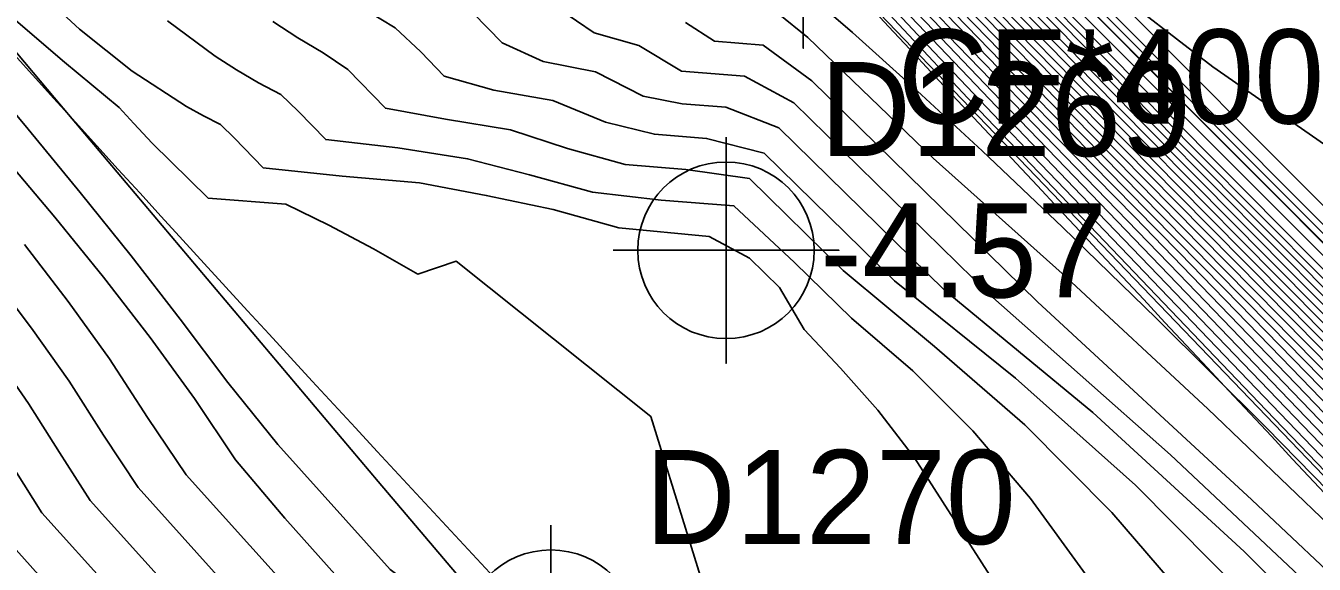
# Model space of a CAD drawing. Extents: x 2356077 to 2359823, y 225951 to 227822.
# Drawn here: x 2357718.78 to 2357753, y 226417.61 to 226431.91 of the extents above; entities that cross this region are included whole.
import ezdxf

# ---------------------------------------------------------------- set-up
doc = ezdxf.new("R2010")
doc.units = 0
for name, color, linetype in [('DTM Contours Major', 7, 'Continuous'), ('DTM Contours Minor', 7, 'Continuous'), ('Exist DTM Breakline', 7, 'Continuous'), ('Exist DTM Breakline Underwater', 7, 'Continuous'), ('Exist DTM Breakline Underwater Cogo Comment', 7, 'Continuous'), ('Exist DTM Breakline Underwater Cogo Point CELL', 7, 'Continuous'), ('Exist DTM Drainline', 7, 'Continuous'), ('Exist DTM Drainline Cogo Number', 7, 'Continuous'), ('Exist DTM Drainline Cogo Point CELL', 7, 'Continuous'), ('Exist DTM Regular Point Underwater CELL', 7, 'Continuous'), ('Exist DTM Regular Point Underwater Cogo Elevation', 7, 'Continuous'), ('Exist DTM Regular Point Underwater Cogo Number', 7, 'Continuous')]:
    doc.layers.add(name, color=color, linetype=linetype)

msp = doc.modelspace()

# ---------------------------------------------------------------- linework, layer by layer
at = {"layer": 'DTM Contours Major'}
for points in [[(2357805.878, 226366.413), (2357803.254, 226369.065), (2357800.262, 226372.105), (2357792.225, 226380.337), (2357782.826, 226390.027), (2357772.859, 226400.351), (2357754.056, 226419.882), (2357746.812, 226427.411), (2357743.621, 226430.742), (2357742.276, 226432.153), (2357741.066, 226433.431), (2357739.969, 226434.601), (2357738.961, 226435.69), (2357737.811, 226436.953), (2357736.733, 226438.162), (2357735.698, 226439.344), (2357734.677, 226440.527), (2357733.642, 226441.74), (2357723.527, 226453.689), (2357714.248, 226464.651), (2357707.78, 226472.303), (2357704.616, 226476.038), (2357701.53, 226479.666)], [(2357780.789, 226396.819), (2357774.343, 226403.422), (2357771.069, 226406.767), (2357767.966, 226409.957), (2357762.982, 226414.952), (2357753.366, 226424.601), (2357748.825, 226429.171), (2357744.721, 226433.335), (2357741.251, 226436.915), (2357739.051, 226439.201), (2357738.626, 226439.701), (2357737.246, 226441.222), (2357736.597, 226441.95), (2357735.944, 226442.694), (2357735.341, 226443.395), (2357733.839, 226445.243), (2357733.217, 226445.98), (2357730.929, 226448.665), (2357729.811, 226450.004), (2357726.265, 226454.316), (2357719.012, 226463.184), (2357717.132, 226465.475), (2357715.277, 226467.726)], [(2357716.715, 226467.498), (2357721.261, 226461.91), (2357727.871, 226453.747), (2357731.24, 226449.575), (2357732.01, 226448.645), (2357734.056, 226446.245), (2357734.704, 226445.46), (2357736.476, 226443.28), (2357737.236, 226442.429), (2357738.568, 226440.972), (2357739.181, 226440.252), (2357740.027, 226439.407), (2357740.598, 226438.812), (2357741.314, 226438.081), (2357763.914, 226415.45), (2357769.565, 226409.659), (2357776.48, 226402.636), (2357781.056, 226397.885)], [(2357781.942, 226392.528), (2357774.381, 226400.357), (2357766.922, 226408.088), (2357759.897, 226415.361), (2357753.522, 226421.948), (2357750.635, 226424.902), (2357748.003, 226427.57), (2357745.607, 226430.015), (2357743.46, 226432.217), (2357741.537, 226434.208), (2357739.684, 226436.1), (2357738.713, 226437.193), (2357736.81, 226439.319), (2357735.892, 226440.362), (2357734.989, 226441.403), (2357733.638, 226442.979), (2357731.268, 226445.776), (2357725.417, 226452.705), (2357721.172, 226457.75), (2357717.96, 226461.583), (2357713.505, 226466.915)], [(2357781.26, 226394.786), (2357770.782, 226405.612), (2357760.717, 226415.987), (2357756.718, 226420.017), (2357749.37, 226427.435), (2357746.095, 226430.749), (2357743.153, 226433.754), (2357740.411, 226436.576), (2357739.154, 226437.878), (2357738.535, 226438.604), (2357736.904, 226440.418), (2357736.113, 226441.312), (2357735.349, 226442.188), (2357734.263, 226443.451), (2357733.794, 226444.018), (2357733.374, 226444.534), (2357732.75, 226445.259), (2357732.274, 226445.836), (2357730.699, 226447.685), (2357729.164, 226449.503), (2357726.006, 226453.28), (2357722.704, 226457.251), (2357715.294, 226466.218)], [(2357753.536, 226411.066), (2357751.832, 226413.723), (2357749.813, 226416.442), (2357747.624, 226418.986), (2357745.309, 226421.314), (2357742.912, 226423.389), (2357740.483, 226425.414), (2357737.995, 226427.85), (2357736.305, 226428.094), (2357734.699, 226428.221), (2357733.168, 226428.644), (2357731.649, 226429.147), (2357729.924, 226429.431), (2357728.329, 226429.715), (2357727.328, 226430.743), (2357726.675, 226431.185), (2357725.998, 226431.588), (2357725.337, 226432.022)], [(2357793.424, 226377.769), (2357771.431, 226400.613), (2357764.192, 226407.987), (2357759.137, 226413.039), (2357754.456, 226417.631), (2357750.172, 226421.736), (2357746.306, 226425.331), (2357742.88, 226428.389), (2357739.548, 226431.596), (2357738.759, 226432.228)], [(2357718.738, 226426.097), (2357719.904, 226424.588), (2357720.998, 226423.062), (2357722.009, 226421.506), (2357723.031, 226419.988), (2357725.611, 226417.125)]]:
    msp.add_lwpolyline(points, dxfattribs=at)
at = {"layer": 'DTM Contours Minor'}
for points in [[(2357805.454, 226367.179), (2357802.633, 226370.027), (2357799.435, 226373.276), (2357791.619, 226381.283), (2357782.622, 226390.561), (2357773.111, 226400.407), (2357763.751, 226410.117), (2357746.157, 226428.385), (2357744.441, 226430.163), (2357742.891, 226431.777), (2357741.507, 226433.228), (2357740.258, 226434.55), (2357739.161, 226435.704), (2357736.959, 226438.162), (2357735.946, 226439.313), (2357734.945, 226440.469), (2357733.933, 226441.653), (2357713.785, 226465.447), (2357708.927, 226471.171), (2357697.968, 226484.048)], [(2357707.548, 226479.079), (2357719.286, 226464.647), (2357726.376, 226455.896), (2357732.298, 226448.574), (2357732.951, 226447.791), (2357734.128, 226446.41), (2357734.809, 226445.588), (2357736.065, 226444.042), (2357736.754, 226443.226), (2357737.585, 226442.282), (2357738.984, 226440.724), (2357739.293, 226440.362), (2357740.1, 226439.512), (2357742.005, 226437.468), (2357746.309, 226433.089), (2357772.247, 226407.116), (2357778.707, 226400.627), (2357780.402, 226398.868)], [(2357805.002, 226366.319), (2357802.667, 226368.707), (2357794.025, 226377.613), (2357783.398, 226388.621), (2357771.811, 226400.657), (2357739.931, 226433.822), (2357739.202, 226434.578), (2357735.775, 226438.125), (2357726.78, 226447.383), (2357721.82, 226452.509), (2357719.193, 226455.233), (2357716.574, 226457.958), (2357713.017, 226461.673), (2357708.047, 226466.885), (2357703.354, 226471.791), (2357700.977, 226474.29)], [(2357780.73, 226397.189), (2357775.007, 226403.032), (2357772.084, 226406.01), (2357769.333, 226408.83), (2357754.162, 226424.034), (2357749.359, 226428.863), (2357745.015, 226433.267), (2357741.36, 226437.035), (2357740.395, 226438.043), (2357739.154, 226439.322), (2357738.761, 226439.783), (2357737.488, 226441.189), (2357736.862, 226441.888), (2357736.181, 226442.659), (2357735.566, 226443.375), (2357734.012, 226445.286), (2357733.39, 226446.027), (2357731.292, 226448.488), (2357730.244, 226449.742), (2357726.97, 226453.734), (2357719.46, 226462.933), (2357717.501, 226465.324), (2357714.299, 226469.212)], [(2357716.613, 226468.549), (2357722.063, 226461.846), (2357727.278, 226455.414), (2357731.905, 226449.687), (2357734.047, 226447.023), (2357735.24, 226445.57), (2357738.236, 226441.885), (2357739.356, 226440.562), (2357739.607, 226440.275), (2357739.822, 226440.061), (2357739.928, 226439.96), (2357755.538, 226424.329), (2357758.833, 226421.145), (2357762.067, 226418.658), (2357765.33, 226416.447), (2357768.602, 226414.585), (2357771.866, 226413.144), (2357775.104, 226412.197), (2357778.295, 226411.815), (2357780.913, 226411.959)], [(2357807.7, 226365.264), (2357805.01, 226367.964), (2357801.995, 226371.006), (2357798.6, 226374.454), (2357791.022, 226382.217), (2357782.436, 226391.074), (2357773.415, 226400.413), (2357749.404, 226425.318), (2357745.29, 226429.557), (2357743.536, 226431.372), (2357741.973, 226432.999), (2357740.568, 226434.476), (2357739.328, 226435.749), (2357738.204, 226437.025), (2357737.176, 226438.168), (2357736.184, 226439.291), (2357735.207, 226440.415), (2357734.224, 226441.56), (2357731.71, 226444.521), (2357721.702, 226456.351), (2357715.12, 226464.153), (2357711.681, 226468.236)], [(2357807.43, 226365.878), (2357804.548, 226368.767), (2357801.339, 226372.002), (2357797.756, 226375.64), (2357790.433, 226383.141), (2357782.262, 226391.57), (2357773.732, 226400.402), (2357757.545, 226417.187), (2357748.233, 226426.826), (2357746.169, 226428.921), (2357744.206, 226430.941), (2357742.456, 226432.75), (2357740.888, 226434.391), (2357739.449, 226435.853), (2357738.395, 226437.065), (2357737.38, 226438.188), (2357736.405, 226439.287), (2357735.449, 226440.382), (2357734.494, 226441.491), (2357732.313, 226444.054), (2357722.228, 226455.981), (2357717.623, 226461.447), (2357711.873, 226468.29)], [(2357782.098, 226392.054), (2357774.055, 226400.382), (2357758.721, 226416.274), (2357752.123, 226423.099), (2357749.432, 226425.866), (2357747.074, 226428.258), (2357744.897, 226430.487), (2357742.953, 226432.489), (2357741.212, 226434.3), (2357739.564, 226435.979), (2357738.576, 226437.113), (2357737.574, 226438.219), (2357736.612, 226439.298), (2357735.676, 226440.366), (2357734.747, 226441.44), (2357732.959, 226443.535), (2357724.991, 226452.959), (2357720.532, 226458.251), (2357716.267, 226463.333), (2357712.104, 226468.298)], [(2357780.861, 226396.436), (2357773.661, 226403.83), (2357770.029, 226407.55), (2357766.565, 226411.119), (2357761.73, 226415.966), (2357752.561, 226425.176), (2357748.28, 226429.487), (2357744.417, 226433.411), (2357739.995, 226437.982), (2357738.949, 226439.081), (2357738.478, 226439.631), (2357737.721, 226440.46), (2357737.011, 226441.249), (2357736.34, 226442.005), (2357735.711, 226442.724), (2357735.118, 226443.414), (2357733.666, 226445.2), (2357730.563, 226448.843), (2357729.375, 226450.27), (2357726.883, 226453.288), (2357723.879, 226456.946), (2357718.565, 226463.432), (2357716.762, 226465.625), (2357714.975, 226467.79)], [(2357715.877, 226467.602), (2357717.871, 226465.173), (2357721.953, 226460.176), (2357728.732, 226451.857), (2357730.674, 226449.483), (2357731.654, 226448.313), (2357733.559, 226446.078), (2357734.184, 226445.331), (2357735.793, 226443.352), (2357736.426, 226442.617), (2357737.136, 226441.815), (2357737.737, 226441.147), (2357738.378, 226440.445), (2357738.899, 226439.862), (2357739.257, 226439.441), (2357740.596, 226438.07), (2357741.456, 226437.168), (2357745.293, 226433.215), (2357749.876, 226428.571), (2357754.952, 226423.471), (2357770.655, 226407.746), (2357773.072, 226405.279), (2357780.681, 226397.549)], [(2357716.454, 226467.511), (2357720.815, 226462.164), (2357727.214, 226454.282), (2357731.523, 226448.968), (2357733.899, 226446.179), (2357734.535, 226445.412), (2357736.256, 226443.295), (2357736.943, 226442.508), (2357737.724, 226441.642), (2357738.777, 226440.486), (2357739.388, 226439.769), (2357740.774, 226438.383), (2357741.604, 226437.529), (2357745.795, 226433.262), (2357750.855, 226428.186), (2357756.451, 226422.6), (2357762.252, 226416.802), (2357767.926, 226411.089), (2357775.513, 226403.34), (2357781.465, 226397.158)], [(2357716.977, 226467.812), (2357724.664, 226458.348), (2357729.273, 226452.657), (2357733.743, 226447.117), (2357734.258, 226446.507), (2357734.985, 226445.627), (2357737.116, 226443.006), (2357737.932, 226442.013), (2357739.292, 226440.415), (2357739.701, 226439.943), (2357739.854, 226439.785), (2357740.026, 226439.622), (2357765.983, 226413.63), (2357771.225, 226408.496), (2357773.121, 226407.262), (2357774.889, 226406.319), (2357776.566, 226405.659), (2357778.19, 226405.274), (2357779.8, 226405.158)], [(2357804.455, 226367.175), (2357801.908, 226369.761), (2357793.512, 226378.343), (2357783.357, 226388.843), (2357751.721, 226421.703), (2357743.921, 226429.854), (2357741.961, 226431.944), (2357739.5, 226434.597), (2357737.312, 226437.023), (2357736.026, 226438.482), (2357734.868, 226439.823), (2357733.802, 226441.082), (2357732.792, 226442.293), (2357730.099, 226445.561), (2357729.006, 226446.878), (2357727.866, 226448.235), (2357726.675, 226449.63), (2357725.43, 226451.059), (2357724.125, 226452.52), (2357722.507, 226454.282), (2357720.816, 226456.08), (2357719.066, 226457.905), (2357717.273, 226459.753), (2357710.363, 226466.814)], [(2357781.792, 226392.995), (2357774.707, 226400.329), (2357767.712, 226407.578), (2357761.068, 226414.45), (2357754.939, 226420.779), (2357751.842, 226423.934), (2357748.953, 226426.861), (2357746.333, 226429.527), (2357743.974, 226431.936), (2357741.862, 226434.116), (2357739.809, 226436.215), (2357738.823, 226437.304), (2357737.938, 226438.306), (2357737.001, 226439.348), (2357736.101, 226440.366), (2357735.222, 226441.375), (2357733.881, 226442.936), (2357731.408, 226445.855), (2357725.85, 226452.443), (2357721.811, 226457.25), (2357718.613, 226461.076), (2357713.854, 226466.785)], [(2357781.649, 226393.454), (2357768.494, 226407.073), (2357762.232, 226413.546), (2357756.369, 226419.595), (2357753.053, 226422.962), (2357747.073, 226429.024), (2357744.496, 226431.649), (2357742.186, 226434.024), (2357739.943, 226436.322), (2357738.918, 226437.433), (2357738.112, 226438.357), (2357737.188, 226439.381), (2357736.305, 226440.375), (2357735.449, 226441.354), (2357734.118, 226442.9), (2357732.647, 226444.636), (2357731.628, 226445.844), (2357729.914, 226447.868), (2357726.287, 226452.175), (2357722.45, 226456.749), (2357719.266, 226460.567), (2357714.209, 226466.648)], [(2357781.512, 226393.906), (2357769.267, 226406.576), (2357763.387, 226412.649), (2357757.811, 226418.401), (2357747.827, 226428.506), (2357745.023, 226431.355), (2357740.086, 226436.42), (2357739.003, 226437.574), (2357738.283, 226438.411), (2357737.371, 226439.417), (2357736.506, 226440.388), (2357735.672, 226441.338), (2357734.35, 226442.87), (2357733.841, 226443.466), (2357733.365, 226444.033), (2357732.975, 226444.512), (2357732.371, 226445.214), (2357731.852, 226445.832), (2357730.152, 226447.832), (2357726.727, 226451.904), (2357723.089, 226456.249), (2357719.92, 226460.057), (2357714.568, 226466.508)], [(2357806.285, 226365.665), (2357803.86, 226368.117), (2357801.086, 226370.936), (2357792.857, 226379.36), (2357783.081, 226389.432), (2357752.947, 226420.731), (2357745.521, 226428.452), (2357742.898, 226431.211), (2357741.766, 226432.409), (2357740.733, 226433.51), (2357739.783, 226434.53), (2357738.901, 226435.489), (2357737.647, 226436.873), (2357736.476, 226438.191), (2357735.352, 226439.482), (2357734.235, 226440.785), (2357733.087, 226442.139), (2357725.186, 226451.529), (2357717.036, 226461.196), (2357713.651, 226465.187), (2357712.833, 226466.165)], [(2357781.383, 226394.35), (2357770.03, 226406.089), (2357759.26, 226417.197), (2357748.593, 226427.977), (2357745.556, 226431.055), (2357742.832, 226433.843), (2357740.241, 226436.506), (2357739.081, 226437.723), (2357738.427, 226438.49), (2357737.554, 226439.455), (2357736.705, 226440.403), (2357735.893, 226441.324), (2357734.578, 226442.843), (2357734.053, 226443.457), (2357733.58, 226444.024), (2357733.175, 226444.522), (2357732.564, 226445.233), (2357732.067, 226445.83), (2357730.411, 226447.773), (2357727.169, 226451.63), (2357723.727, 226455.75), (2357720.576, 226459.544), (2357714.93, 226466.364)], [(2357781.146, 226395.213), (2357771.522, 226405.146), (2357762.179, 226414.771), (2357757.963, 226419.012), (2357750.157, 226426.882), (2357746.637, 226430.439), (2357743.473, 226433.665), (2357740.602, 226436.625), (2357739.223, 226438.037), (2357738.64, 226438.722), (2357737.918, 226439.53), (2357737.105, 226440.432), (2357736.334, 226441.3), (2357735.594, 226442.144), (2357734.472, 226443.446), (2357733.571, 226444.548), (2357732.928, 226445.293), (2357732.475, 226445.851), (2357730.983, 226447.601), (2357729.507, 226449.344), (2357726.547, 226452.891), (2357723.42, 226456.661), (2357715.66, 226466.072)], [(2357699.216, 226452.784), (2357701.866, 226449.472), (2357704.49, 226446.225), (2357707.025, 226443.123), (2357709.41, 226440.248), (2357711.282, 226438.029), (2357713.071, 226435.936), (2357715.993, 226432.529), (2357717.427, 226430.844), (2357718.837, 226429.164), (2357720.22, 226427.484), (2357721.573, 226425.798), (2357722.878, 226424.117), (2357724.139, 226422.435), (2357725.467, 226420.79), (2357728.454, 226417.475), (2357730.786, 226415.727), (2357729.785, 226411.199)], [(2357746.442, 226433.794), (2357750.307, 226430.818), (2357754.9, 226427.62), (2357759.971, 226424.474), (2357765.271, 226421.655), (2357770.551, 226419.435), (2357775.562, 226418.089), (2357778.152, 226417.8), (2357780.616, 226417.805)], [(2357781.041, 226395.632), (2357772.249, 226404.693), (2357767.883, 226409.183), (2357763.644, 226413.551), (2357759.216, 226418), (2357750.953, 226426.32), (2357747.184, 226430.124), (2357743.79, 226433.578)], [(2357780.946, 226396.039), (2357772.963, 226404.254), (2357768.966, 226408.356), (2357765.112, 226412.328), (2357760.473, 226416.983), (2357751.756, 226425.75), (2357747.732, 226429.806), (2357744.105, 226433.493)], [(2357744.391, 226417.301), (2357742.379, 226420.433), (2357741.404, 226421.706), (2357740.418, 226422.821), (2357739.446, 226423.84), (2357738.797, 226424.958), (2357737.999, 226425.739), (2357736.924, 226426.314), (2357734.527, 226426.545), (2357732.781, 226427.027), (2357731.004, 226427.404), (2357729.231, 226427.741), (2357727.178, 226427.917), (2357725.083, 226428.131), (2357724.317, 226428.919), (2357723.947, 226429.287), (2357723.492, 226429.515), (2357723.044, 226429.76), (2357721.603, 226430.697), (2357720.206, 226431.812), (2357718.841, 226433.08)], [(2357796.485, 226374.892), (2357759.655, 226413.147), (2357751.716, 226421.248), (2357748.808, 226424.133), (2357746.316, 226426.558), (2357744.178, 226428.587), (2357742.337, 226430.288), (2357740.731, 226431.726), (2357739.302, 226432.968)], [(2357745.537, 226433.206), (2357750.348, 226428.337), (2357755.666, 226423), (2357766.629, 226412.036), (2357771.68, 226406.966), (2357774.054, 226404.569), (2357778.499, 226400.055), (2357785.319, 226393.106)], [(2357717.197, 226432.775), (2357719.529, 226430.005), (2357728.137, 226419.809), (2357731.7, 226415.606), (2357733.157, 226413.902), (2357733.864, 226413.089), (2357735.118, 226411.687), (2357736.289, 226410.456), (2357737.338, 226409.466), (2357738.229, 226408.789), (2357738.922, 226408.494), (2357739.381, 226408.652), (2357735.38, 226421.532)], [(2357754.204, 226413.348), (2357751.332, 226416.607), (2357748.249, 226419.711), (2357745.062, 226422.556), (2357741.848, 226425.132), (2357738.386, 226428.52), (2357736.859, 226428.916), (2357735.472, 226429.026), (2357734.171, 226429.346), (2357732.776, 226429.922), (2357731.207, 226430.195), (2357729.888, 226430.572), (2357729.267, 226431.211), (2357728.59, 226431.851), (2357727.821, 226432.311)], [(2357754.089, 226415.91), (2357749.178, 226420.513), (2357744.378, 226424.763), (2357739.173, 226429.857), (2357737.868, 226430.567), (2357736.188, 226430.7), (2357735.06, 226431.386), (2357733.869, 226431.715), (2357732.938, 226432.357)], [(2357735.38, 226421.532), (2357730.208, 226425.653), (2357729.19, 226425.313), (2357728.011, 226425.988), (2357726.829, 226426.617), (2357725.679, 226427.17), (2357723.62, 226427.333), (2357722.131, 226428.794), (2357721.647, 226429.308), (2357721.256, 226429.737), (2357719.801, 226430.942), (2357718.514, 226432.042)], [(2357753.897, 226404.363), (2357752.13, 226407.924), (2357750.419, 226411.314), (2357748.704, 226414.476), (2357746.924, 226417.353), (2357745.464, 226419.359), (2357743.933, 226421.157), (2357742.335, 226422.746), (2357740.71, 226424.14), (2357739.196, 226425.621), (2357737.586, 226427.127), (2357735.652, 226427.28), (2357733.832, 226427.487), (2357732.153, 226427.953), (2357730.508, 226428.376), (2357728.661, 226428.665), (2357726.743, 226428.885), (2357726.011, 226429.637), (2357725.548, 226430.08), (2357724.955, 226430.394), (2357724.374, 226430.735), (2357723.803, 226431.102), (2357722.538, 226432.038)], [(2357755.038, 226414.036), (2357751.133, 226417.952), (2357747.114, 226421.636), (2357743.171, 226424.898), (2357738.774, 226429.193), (2357737.372, 226429.741), (2357736.212, 226429.833), (2357735.172, 226430.041), (2357733.905, 226430.68), (2357732.521, 226430.956), (2357731.425, 226431.453), (2357730.65, 226432.249)], [(2357780.088, 226391.24), (2357776.667, 226394.727), (2357775.456, 226395.936), (2357771.791, 226399.552), (2357767.65, 226403.646), (2357762.711, 226408.486), (2357757.13, 226413.87), (2357751.34, 226419.324), (2357745.647, 226424.574), (2357739.653, 226430.44), (2357738.364, 226431.394), (2357737.068, 226431.496), (2357736.295, 226431.992)], [(2357718.219, 226428.398), (2357719.545, 226426.824), (2357720.837, 226425.231), (2357722.077, 226423.631), (2357723.255, 226422.014), (2357724.347, 226420.383), (2357725.652, 226418.832), (2357727.059, 226417.27)], [(2357717.862, 226425.281), (2357718.93, 226423.883), (2357719.925, 226422.475), (2357720.838, 226421.042), (2357721.758, 226419.649), (2357724.098, 226417.051), (2357725.007, 226415.63), (2357723.795, 226410.147), (2357723.921, 226408.596), (2357724.162, 226407.138), (2357724.369, 226405.561), (2357724.324, 226404.891), (2357724.401, 226404.414), (2357724.013, 226403.769), (2357724.411, 226403.28), (2357724.864, 226403.068), (2357728.349, 226402.105), (2357730.767, 226401.091), (2357740.379, 226398.434), (2357743.331, 226397.365), (2357746.26, 226393.923), (2357748.024, 226392.291), (2357750.057, 226390.608), (2357752.108, 226388.812)], [(2357717.95, 226423.165), (2357718.85, 226421.879), (2357719.674, 226420.576), (2357720.487, 226419.308), (2357722.586, 226416.978), (2357723.363, 226415.68), (2357722.611, 226412.275), (2357722.482, 226410.743), (2357722.622, 226409.327), (2357722.839, 226407.982), (2357722.918, 226406.481), (2357722.99, 226405.645), (2357722.83, 226404.702), (2357724.029, 226403.231), (2357724.587, 226402.784), (2357727.539, 226401.968), (2357730.087, 226401.07), (2357732.874, 226400.148), (2357738.963, 226398.465), (2357741.679, 226397.393), (2357745.361, 226393.067), (2357747.608, 226391.083), (2357749.921, 226388.987)], [(2357718.484, 226420.116), (2357719.203, 226418.98), (2357721.07, 226416.908), (2357721.72, 226415.732), (2357721.04, 226412.655), (2357721.133, 226411.318), (2357721.303, 226410.029), (2357721.533, 226408.787), (2357721.454, 226407.344), (2357721.256, 226406.115), (2357723.638, 226403.194), (2357724.313, 226402.499), (2357726.967, 226401.765), (2357729.407, 226401.071), (2357731.849, 226400.07), (2357737.548, 226398.495), (2357740.042, 226397.404), (2357742.305, 226394.744), (2357744.56, 226392.189), (2357747.197, 226389.813), (2357749.804, 226387.297)], [(2357717.915, 226418.657), (2357719.553, 226416.838), (2357720.077, 226415.782), (2357719.771, 226414.4), (2357719.578, 226413.058), (2357719.765, 226411.884), (2357719.967, 226410.723), (2357720.222, 226409.585), (2357720.005, 226408.273), (2357720.082, 226407.037), (2357723.24, 226403.164), (2357724.068, 226402.206), (2357728.769, 226400.907), (2357730.847, 226400.002), (2357733.6, 226399.225), (2357736.129, 226398.526), (2357738.419, 226397.397), (2357741.094, 226394.254), (2357743.845, 226391.303), (2357746.798, 226388.495)]]:
    msp.add_lwpolyline(points, dxfattribs=at)
at = {"layer": 'Exist DTM Breakline'}
msp.add_spline([(2357739.379, 226441.004), (2357819.613, 226359.102), (2357890.87, 226277.588), (2357993.999, 226180.096), (2358102.764, 226183.23), (2358191.473, 226205.9), (2358275.273, 226131.78), (2358421.38, 226152.319), (2358505.025, 226137.402), (2358547.118, 226053.573)], degree=3, dxfattribs=at)
at = {"layer": 'Exist DTM Breakline Underwater'}
msp.add_spline([(2357739.428, 226434.309), (2357811.723, 226357.465), (2357885.724, 226276.345), (2357991.789, 226172.502), (2358103.028, 226173.66), (2358191.056, 226197.408), (2358272.648, 226122.63), (2358421.22, 226141.688), (2358498.765, 226117.394), (2358527.12, 226046.782)], degree=3, dxfattribs=at)
at = {"layer": 'Exist DTM Breakline Underwater Cogo Point CELL'}
msp.add_lwpolyline([(2357739.428, 226437.309), (2357739.428, 226431.309), (2357739.428, 226434.309), (2357742.428, 226434.309), (2357736.428, 226434.309)], dxfattribs=at)
at = {"layer": 'Exist DTM Drainline'}
msp.add_spline([(2357699.586, 226858.192), (2357670.366, 226820.782), (2357623.327, 226796.892), (2357587.218, 226772.268), (2357568.803, 226744.252), (2357555.19, 226717.62), (2357555.017, 226695.126), (2357553.473, 226672.759), (2357563.697, 226642.736), (2357576.526, 226627.993), (2357663.798, 226499.169), (2357732.721, 226415.647), (2357803.211, 226342.215), (2357874.586, 226264.309)], degree=3, dxfattribs=at)
at = {"layer": 'Exist DTM Drainline Cogo Point CELL'}
msp.add_lwpolyline([(2357732.721, 226418.647), (2357732.721, 226412.647), (2357732.721, 226415.647), (2357735.721, 226415.647), (2357729.721, 226415.647)], dxfattribs=at)
msp.add_circle((2357732.721, 226415.647), 2.344, dxfattribs=at)
at = {"layer": 'Exist DTM Regular Point Underwater CELL'}
msp.add_lwpolyline([(2357737.374, 226428.945), (2357737.374, 226422.945), (2357737.374, 226425.945), (2357740.374, 226425.945), (2357734.374, 226425.945)], dxfattribs=at)
msp.add_circle((2357737.374, 226425.945), 2.344, dxfattribs=at)

# ---------------------------------------------------------------- texts
at = {"layer": 'Exist DTM Breakline Underwater Cogo Comment'}
msp.add_text('CF*40071', height=2.5, dxfattribs=at).set_placement((2357741.928, 226429.309))
at = {"layer": 'Exist DTM Drainline Cogo Number'}
msp.add_text('D1270', height=2.5, dxfattribs=at).set_placement((2357735.221, 226418.147))
at = {"layer": 'Exist DTM Regular Point Underwater Cogo Elevation'}
msp.add_text('-4.57', height=2.5, dxfattribs=at).set_placement((2357739.874, 226424.695))
at = {"layer": 'Exist DTM Regular Point Underwater Cogo Number'}
msp.add_text('D1269', height=2.5, dxfattribs=at).set_placement((2357739.874, 226428.445))

doc.saveas('drawing.dxf')
